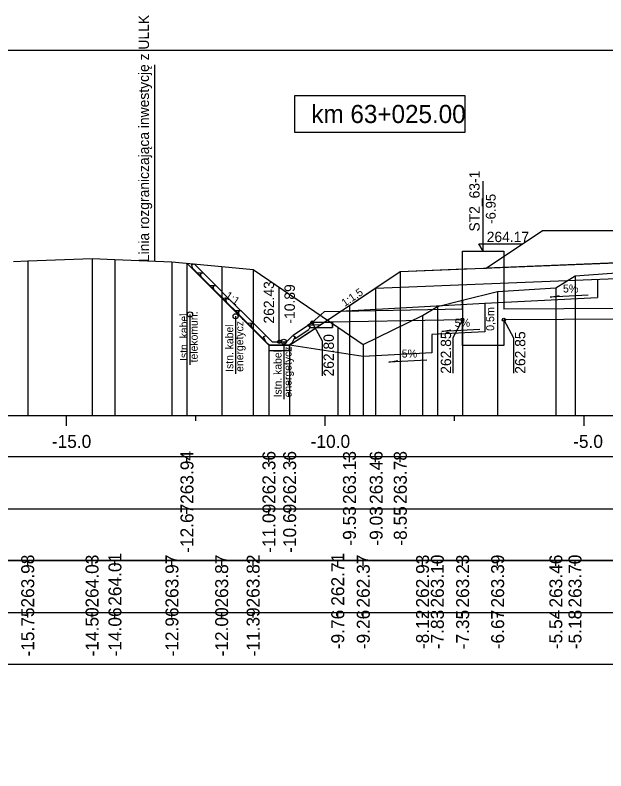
# Model space of a CAD drawing. Extents: x 6516023 to 6560129, y 5513077 to 5529206.
# Drawn here: x 6520487 to 6520498.41, y 5514499.25 to 5514513.84 of the extents above; entities that cross this region are included whole.
import ezdxf

# ---------------------------------------------------------------- set-up
doc = ezdxf.new("R2010")
doc.units = 0
for name, color, linetype in [('IR_default', 7, 'Continuous'), ('TOR_PRZEK_P-kable', 7, 'Continuous'), ('TOR_PRZEK_P-komponent', 7, 'Continuous'), ('TOR_PRZEK_P-odwodnienie', 7, 'Continuous'), ('TOR_PRZEK_P-opisy', 7, 'Continuous'), ('TOR_PRZEK_P-schodkowanie+wymiana', 7, 'Continuous'), ('TOR_PRZEK_P-tabelka istniejace', 7, 'Continuous'), ('TOR_PRZEK_P-tabelka projektowane', 7, 'Continuous'), ('TOR_PRZEK_P-teren istniejacy', 7, 'Continuous'), ('TOR_PRZEK_P-uklad odniesienia', 7, 'Continuous'), ('TOR_PRZEK_P-warstwa ochronna I', 7, 'Continuous'), ('TOR_PRZEK_P-warstwa ochronna II', 7, 'Continuous'), ('TOR_PS_T-granica PKP-projektowana', 7, 'Continuous'), ('TOR_PS_T-skarpy projektowane', 7, 'Continuous'), ('TOR_RAMKI-ramka+tabelka 1', 7, 'Continuous')]:
    doc.layers.add(name, color=color, linetype=linetype)

msp = doc.modelspace()

# ---------------------------------------------------------------- linework, layer by layer
at = {"layer": 'IR_default'}
msp.add_lwpolyline([(6520490.317, 5514509.045), (6520490.625, 5514508.738), (6520491.511, 5514507.851), (6520491.611, 5514507.752), (6520491.901, 5514507.461), (6520492.003, 5514507.461), (6520492.301, 5514507.461), (6520492.596, 5514507.658), (6520493.456, 5514508.231), (6520493.544, 5514508.29), (6520493.8, 5514508.46), (6520493.963, 5514508.569), (6520494.438, 5514508.886), (6520495.674, 5514508.935), (6520496.098, 5514508.952), (6520496.376, 5514509.138), (6520497.188, 5514509.679), (6520499.794, 5514509.679)], dxfattribs=at)
at = {"layer": 'TOR_PRZEK_P-kable'}
for p, q in [((6520490.376, 5514508.058), (6520490.376, 5514507.084)), ((6520491.257, 5514508.022), (6520491.257, 5514506.913)), ((6520492.19, 5514507.529), (6520492.19, 5514506.419))]:
    msp.add_line(p, q, dxfattribs=at)
for centre in [(6520490.376, 5514508.058), (6520491.257, 5514508.022), (6520492.19, 5514507.529)]:
    msp.add_circle(centre, 0.05, dxfattribs=at)
at = {"layer": 'TOR_PRZEK_P-komponent'}
msp.add_lwpolyline([(6520508.788, 5514508.741), (6520506.186, 5514508.636), (6520505.585, 5514508.966), (6520502.988, 5514509.07), (6520502.238, 5514509.1), (6520501.018, 5514509.149), (6520499.688, 5514509.096), (6520498.938, 5514509.066), (6520496.098, 5514508.952), (6520496.098, 5514508.952), (6520497.188, 5514509.679), (6520500.688, 5514509.679), (6520501.238, 5514509.679), (6520504.738, 5514509.679), (6520505.231, 5514509.351), (6520507.038, 5514509.351), (6520510.538, 5514509.351)], dxfattribs=at)
at = {"layer": 'TOR_PRZEK_P-odwodnienie'}
for p, q in [((6520496.038, 5514509.279), (6520496.038, 5514510.629)), ((6520496.038, 5514509.279), (6520495.955, 5514509.417)), ((6520495.955, 5514509.417), (6520496.795, 5514509.417)), ((6520490.565, 5514508.811), (6520490.413, 5514508.963)), ((6520490.622, 5514508.868), (6520490.458, 5514509.032)), ((6520490.58, 5514508.825), (6520490.565, 5514508.811)), ((6520490.809, 5514508.567), (6520490.587, 5514508.789)), ((6520490.622, 5514508.868), (6520490.611, 5514508.857)), ((6520490.866, 5514508.624), (6520490.628, 5514508.862)), ((6520490.866, 5514508.624), (6520490.855, 5514508.613)), ((6520491.11, 5514508.38), (6520490.872, 5514508.618)), ((6520490.824, 5514508.581), (6520490.809, 5514508.567)), ((6520491.053, 5514508.323), (6520490.831, 5514508.545)), ((6520492.101, 5514507.531), (6520492.101, 5514508.575)), ((6520491.067, 5514508.337), (6520491.053, 5514508.323)), ((6520491.11, 5514508.38), (6520491.099, 5514508.369)), ((6520491.354, 5514508.136), (6520491.116, 5514508.374)), ((6520491.297, 5514508.079), (6520491.075, 5514508.301)), ((6520505.488, 5514508.206), (6520496.438, 5514508.156)), ((6520491.311, 5514508.093), (6520491.297, 5514508.079)), ((6520491.541, 5514507.835), (6520491.319, 5514508.057)), ((6520491.354, 5514508.136), (6520491.343, 5514508.125)), ((6520491.598, 5514507.892), (6520491.36, 5514508.13)), ((6520492.739, 5514507.902), (6520492.969, 5514508.106)), ((6520495.638, 5514508.156), (6520492.969, 5514508.106)), ((6520491.598, 5514507.892), (6520491.587, 5514507.881)), ((6520491.842, 5514507.648), (6520491.603, 5514507.886)), ((6520495.638, 5514507.956), (6520492.739, 5514507.902)), ((6520493.126, 5514507.909), (6520492.739, 5514507.902)), ((6520505.488, 5514508.006), (6520496.438, 5514507.956)), ((6520491.555, 5514507.849), (6520491.541, 5514507.835)), ((6520491.785, 5514507.591), (6520491.563, 5514507.813)), ((6520492.366, 5514507.657), (6520492.646, 5514507.844)), ((6520492.41, 5514507.59), (6520492.671, 5514507.765)), ((6520492.894, 5514507.803), (6520492.894, 5514507.803)), ((6520492.894, 5514507.803), (6520492.894, 5514507.803)), ((6520492.894, 5514507.803), (6520492.894, 5514507.803)), ((6520492.894, 5514507.803), (6520492.894, 5514507.803)), ((6520491.799, 5514507.605), (6520491.785, 5514507.591)), ((6520491.794, 5514507.626), (6520491.841, 5514507.65)), ((6520491.842, 5514507.648), (6520491.831, 5514507.637)), ((6520491.961, 5514507.531), (6520491.841, 5514507.65)), ((6520492.241, 5514507.531), (6520492.361, 5514507.65)), ((6520492.361, 5514507.65), (6520492.409, 5514507.626)), ((6520492.366, 5514507.657), (6520492.374, 5514507.644)), ((6520492.399, 5514507.607), (6520492.41, 5514507.59)), ((6520491.911, 5514507.461), (6520492.291, 5514507.461)), ((6520491.961, 5514507.531), (6520492.241, 5514507.531))]:
    msp.add_line(p, q, dxfattribs=at)
for points in [[(6520495.638, 5514508.156), (6520495.638, 5514509.279), (6520496.438, 5514509.279), (6520496.438, 5514508.156)], [(6520490.403, 5514509.015), (6520490.458, 5514509.032)], [(6520490.403, 5514509.015), (6520490.418, 5514508.959)], [(6520490.494, 5514508.868), (6520490.628, 5514508.862)], [(6520490.573, 5514508.846), (6520490.628, 5514508.862)], [(6520490.611, 5514508.857), (6520490.573, 5514508.846)], [(6520490.573, 5514508.846), (6520490.587, 5514508.789)], [(6520490.573, 5514508.846), (6520490.58, 5514508.825)], [(6520490.738, 5514508.624), (6520490.872, 5514508.618)], [(6520490.817, 5514508.602), (6520490.872, 5514508.618)], [(6520490.855, 5514508.613), (6520490.817, 5514508.602)], [(6520490.817, 5514508.602), (6520490.831, 5514508.545)], [(6520490.817, 5514508.602), (6520490.824, 5514508.581)], [(6520490.982, 5514508.38), (6520491.116, 5514508.374)], [(6520491.061, 5514508.358), (6520491.116, 5514508.374)], [(6520491.099, 5514508.369), (6520491.061, 5514508.358)], [(6520491.061, 5514508.358), (6520491.075, 5514508.301)], [(6520491.061, 5514508.358), (6520491.067, 5514508.337)], [(6520493.456, 5514508.231), (6520493.456, 5514508.232), (6520493.456, 5514508.231), (6520493.456, 5514508.231), (6520493.456, 5514508.231), (6520493.457, 5514508.231), (6520493.456, 5514508.231), (6520493.457, 5514508.232)], [(6520495.621, 5514508.297), (6520495.621, 5514508.298), (6520495.621, 5514508.297), (6520495.621, 5514508.297), (6520495.621, 5514508.297), (6520495.622, 5514508.297), (6520495.621, 5514508.297), (6520495.622, 5514508.298)], [(6520491.226, 5514508.136), (6520491.36, 5514508.13)], [(6520491.305, 5514508.114), (6520491.36, 5514508.13)], [(6520491.343, 5514508.125), (6520491.305, 5514508.114)], [(6520491.305, 5514508.114), (6520491.319, 5514508.057)], [(6520491.305, 5514508.114), (6520491.311, 5514508.093)], [(6520491.47, 5514507.892), (6520491.603, 5514507.886)], [(6520491.549, 5514507.87), (6520491.603, 5514507.886)], [(6520491.587, 5514507.881), (6520491.549, 5514507.87)], [(6520492.739, 5514507.902), (6520492.646, 5514507.844), (6520492.696, 5514507.817), (6520492.688, 5514507.8)], [(6520492.739, 5514507.902), (6520492.926, 5514507.55), (6520492.926, 5514506.872)], [(6520493.127, 5514507.806), (6520493.126, 5514507.909)], [(6520495.638, 5514507.956), (6520495.451, 5514507.605), (6520495.451, 5514506.926)], [(6520496.438, 5514507.956), (6520496.438, 5514507.456), (6520495.638, 5514507.456), (6520495.638, 5514507.956)], [(6520496.438, 5514507.956), (6520496.625, 5514507.605), (6520496.625, 5514506.926)], [(6520491.549, 5514507.87), (6520491.563, 5514507.813)], [(6520491.549, 5514507.87), (6520491.555, 5514507.849)], [(6520492.893, 5514507.856), (6520492.646, 5514507.844)], [(6520492.696, 5514507.817), (6520492.646, 5514507.844)], [(6520492.696, 5514507.817), (6520492.671, 5514507.765)], [(6520492.688, 5514507.8), (6520492.894, 5514507.803)], [(6520492.894, 5514507.803), (6520493.127, 5514507.806)], [(6520491.831, 5514507.637), (6520491.793, 5514507.626)], [(6520491.793, 5514507.626), (6520491.799, 5514507.605)], [(6520491.841, 5514507.531), (6520491.794, 5514507.626)], [(6520492.361, 5514507.531), (6520492.409, 5514507.626)], [(6520492.374, 5514507.644), (6520492.409, 5514507.626)], [(6520492.409, 5514507.626), (6520492.399, 5514507.607)], [(6520491.911, 5514507.461), (6520491.841, 5514507.531)], [(6520491.901, 5514507.461), (6520491.901, 5514507.462), (6520491.901, 5514507.461), (6520491.901, 5514507.461), (6520491.901, 5514507.461), (6520491.902, 5514507.461), (6520491.901, 5514507.461), (6520491.902, 5514507.462)], [(6520492.301, 5514507.461), (6520491.901, 5514507.461), (6520491.901, 5514507.361), (6520492.301, 5514507.361), (6520492.301, 5514507.461)], [(6520492.291, 5514507.461), (6520492.361, 5514507.531)], [(6520492.301, 5514507.461), (6520492.301, 5514507.462), (6520492.301, 5514507.461), (6520492.301, 5514507.461), (6520492.301, 5514507.461), (6520492.302, 5514507.461), (6520492.301, 5514507.461), (6520492.302, 5514507.462)], [(6520494.066, 5514507.527), (6520494.066, 5514507.528), (6520494.066, 5514507.527), (6520494.066, 5514507.527), (6520494.066, 5514507.527), (6520494.067, 5514507.527), (6520494.066, 5514507.527), (6520494.067, 5514507.528)], [(6520494.466, 5514507.527), (6520494.466, 5514507.528), (6520494.466, 5514507.527), (6520494.466, 5514507.527), (6520494.466, 5514507.527), (6520494.467, 5514507.527), (6520494.466, 5514507.527), (6520494.467, 5514507.528)]]:
    msp.add_lwpolyline(points, dxfattribs=at)
msp.add_lwpolyline([(6520492.696, 5514507.817), (6520492.646, 5514507.844), (6520492.739, 5514507.902), (6520493.126, 5514507.909), (6520493.127, 5514507.806), (6520492.688, 5514507.8)], close=True, dxfattribs=at)
for centre, radius in [((6520492.739, 5514507.902), 0.03), ((6520495.638, 5514507.956), 0.03), ((6520496.438, 5514507.956), 0.03), ((6520492.101, 5514507.531), 0.035)]:
    msp.add_circle(centre, radius, dxfattribs=at)
at = {"layer": 'TOR_PRZEK_P-schodkowanie+wymiana'}
for p, q in [((6520498.245, 5514508.732), (6520498.245, 5514508.383)), ((6520498.245, 5514508.375), (6520496.069, 5514508.266)), ((6520496.069, 5514508.266), (6520493.277, 5514508.112)), ((6520496.069, 5514508.266), (6520496.069, 5514507.723)), ((6520496.069, 5514507.723), (6520495.047, 5514507.672)), ((6520495.047, 5514507.672), (6520495.047, 5514507.313))]:
    msp.add_line(p, q, dxfattribs=at)
msp.add_lwpolyline([(6520495.047, 5514507.313), (6520493.723, 5514507.246), (6520492.301, 5514507.461)], dxfattribs=at)
at = {"layer": 'TOR_PRZEK_P-tabelka istniejace'}
for p, q in [((6520487.241, 5514503.206), (6520487.241, 5514503.306)), ((6520488.484, 5514503.206), (6520488.484, 5514503.306)), ((6520488.926, 5514503.206), (6520488.926, 5514503.306)), ((6520490.027, 5514503.206), (6520490.027, 5514503.306)), ((6520490.988, 5514503.206), (6520490.988, 5514503.306)), ((6520491.595, 5514503.206), (6520491.595, 5514503.306)), ((6520493.23, 5514503.206), (6520493.23, 5514503.306)), ((6520493.723, 5514503.206), (6520493.723, 5514503.306)), ((6520494.868, 5514503.206), (6520494.868, 5514503.306)), ((6520495.154, 5514503.206), (6520495.154, 5514503.306)), ((6520495.642, 5514503.206), (6520495.642, 5514503.306)), ((6520496.318, 5514503.206), (6520496.318, 5514503.306)), ((6520497.443, 5514503.206), (6520497.443, 5514503.306)), ((6520497.813, 5514503.206), (6520497.813, 5514503.306)), ((6520452.163, 5514502.306), (6520545.963, 5514502.306)), ((6520487.241, 5514502.206), (6520487.241, 5514502.306)), ((6520488.484, 5514502.206), (6520488.484, 5514502.306)), ((6520488.926, 5514502.206), (6520488.926, 5514502.306)), ((6520490.027, 5514502.206), (6520490.027, 5514502.306)), ((6520490.988, 5514502.206), (6520490.988, 5514502.306)), ((6520491.595, 5514502.206), (6520491.595, 5514502.306)), ((6520493.23, 5514502.206), (6520493.23, 5514502.306)), ((6520493.723, 5514502.206), (6520493.723, 5514502.306)), ((6520494.868, 5514502.206), (6520494.868, 5514502.306)), ((6520495.154, 5514502.206), (6520495.154, 5514502.306)), ((6520495.642, 5514502.206), (6520495.642, 5514502.306)), ((6520496.318, 5514502.206), (6520496.318, 5514502.306)), ((6520497.443, 5514502.206), (6520497.443, 5514502.306)), ((6520497.813, 5514502.206), (6520497.813, 5514502.306))]:
    msp.add_line(p, q, dxfattribs=at)
for points in [[(6520487.241, 5514509.09), (6520487.241, 5514506.306), (6520487.241, 5514506.176), (6520487.241, 5514506.106)], [(6520488.484, 5514509.136), (6520488.484, 5514506.306), (6520488.484, 5514506.176), (6520488.484, 5514506.106)], [(6520488.926, 5514509.117), (6520488.926, 5514506.306), (6520488.926, 5514506.176), (6520488.926, 5514506.106)], [(6520490.027, 5514509.073), (6520490.027, 5514506.306), (6520490.027, 5514506.176), (6520490.027, 5514506.106)], [(6520490.988, 5514508.981), (6520490.988, 5514506.306), (6520490.988, 5514506.176), (6520490.988, 5514506.106)], [(6520491.595, 5514508.923), (6520491.595, 5514506.306), (6520491.595, 5514506.176), (6520491.595, 5514506.106)], [(6520497.813, 5514508.804), (6520497.813, 5514506.306), (6520497.813, 5514506.176), (6520497.813, 5514506.106)], [(6520496.318, 5514508.497), (6520496.318, 5514506.306), (6520496.318, 5514506.176), (6520496.318, 5514506.106)], [(6520497.443, 5514508.571), (6520497.443, 5514506.306), (6520497.443, 5514506.176), (6520497.443, 5514506.106)], [(6520495.642, 5514508.334), (6520495.642, 5514506.306), (6520495.642, 5514506.176), (6520495.642, 5514506.106)], [(6520495.154, 5514508.211), (6520495.154, 5514506.306), (6520495.154, 5514506.176), (6520495.154, 5514506.106)], [(6520494.868, 5514508.035), (6520494.868, 5514506.306), (6520494.868, 5514506.176), (6520494.868, 5514506.106)], [(6520493.23, 5514507.812), (6520493.23, 5514506.306), (6520493.23, 5514506.176), (6520493.23, 5514506.106)], [(6520493.723, 5514507.48), (6520493.723, 5514506.306), (6520493.723, 5514506.176), (6520493.723, 5514506.106)]]:
    msp.add_lwpolyline(points, dxfattribs=at)
msp.add_lwpolyline([(6520452.163, 5514503.306), (6520452.163, 5514501.306), (6520545.963, 5514501.306), (6520545.963, 5514503.306)], close=True, dxfattribs=at)
at = {"layer": 'TOR_PRZEK_P-tabelka projektowane'}
for p, q in [((6520490.317, 5514505.206), (6520490.317, 5514505.306)), ((6520491.901, 5514505.206), (6520491.901, 5514505.306)), ((6520492.301, 5514505.206), (6520492.301, 5514505.306)), ((6520493.456, 5514505.206), (6520493.456, 5514505.306)), ((6520493.959, 5514505.206), (6520493.959, 5514505.306)), ((6520494.438, 5514505.206), (6520494.438, 5514505.306)), ((6520452.163, 5514504.306), (6520545.963, 5514504.306)), ((6520490.317, 5514504.206), (6520490.317, 5514504.306)), ((6520491.901, 5514504.206), (6520491.901, 5514504.306)), ((6520492.301, 5514504.206), (6520492.301, 5514504.306)), ((6520493.456, 5514504.206), (6520493.456, 5514504.306)), ((6520493.959, 5514504.206), (6520493.959, 5514504.306)), ((6520494.438, 5514504.206), (6520494.438, 5514504.306))]:
    msp.add_line(p, q, dxfattribs=at)
for points in [[(6520490.317, 5514509.045), (6520490.317, 5514506.306), (6520490.317, 5514506.176), (6520490.317, 5514506.106)], [(6520494.438, 5514508.886), (6520494.438, 5514506.306), (6520494.438, 5514506.176), (6520494.438, 5514506.106)], [(6520493.959, 5514508.567), (6520493.959, 5514506.306), (6520493.959, 5514506.176), (6520493.959, 5514506.106)], [(6520493.456, 5514508.231), (6520493.456, 5514506.306), (6520493.456, 5514506.176), (6520493.456, 5514506.106)], [(6520491.901, 5514507.461), (6520491.901, 5514506.306), (6520491.901, 5514506.176), (6520491.901, 5514506.106)], [(6520492.301, 5514507.461), (6520492.301, 5514506.306), (6520492.301, 5514506.176), (6520492.301, 5514506.106)]]:
    msp.add_lwpolyline(points, dxfattribs=at)
msp.add_lwpolyline([(6520452.163, 5514505.306), (6520452.163, 5514503.306), (6520545.963, 5514503.306), (6520545.963, 5514505.306)], close=True, dxfattribs=at)
at = {"layer": 'TOR_PRZEK_P-teren istniejacy'}
msp.add_lwpolyline([(6520486.969, 5514509.078), (6520487.241, 5514509.09), (6520488.484, 5514509.136), (6520488.926, 5514509.117), (6520490.027, 5514509.073), (6520490.988, 5514508.981), (6520491.595, 5514508.923), (6520493.23, 5514507.812), (6520493.723, 5514507.48), (6520494.868, 5514508.035), (6520495.154, 5514508.211), (6520495.642, 5514508.334), (6520496.318, 5514508.497), (6520497.443, 5514508.571), (6520497.813, 5514508.804), (6520500.469, 5514508.996), (6520507.827, 5514509.225)], dxfattribs=at)
at = {"layer": 'TOR_PRZEK_P-uklad odniesienia'}
for p, q in [((6520455.963, 5514506.106), (6520545.963, 5514506.106)), ((6520487.988, 5514505.906), (6520487.988, 5514506.106)), ((6520490.488, 5514506.006), (6520490.488, 5514506.106)), ((6520492.988, 5514505.906), (6520492.988, 5514506.106)), ((6520495.488, 5514506.006), (6520495.488, 5514506.106)), ((6520497.988, 5514505.906), (6520497.988, 5514506.106))]:
    msp.add_line(p, q, dxfattribs=at)
msp.add_lwpolyline([(6520495.693, 5514512.277), (6520492.393, 5514512.277), (6520492.393, 5514511.577), (6520495.693, 5514511.577)], close=True, dxfattribs=at)
at = {"layer": 'TOR_PRZEK_P-warstwa ochronna I'}
msp.add_lwpolyline([(6520493.959, 5514508.567), (6520498.938, 5514508.766), (6520501.018, 5514508.849), (6520505.586, 5514508.666)], dxfattribs=at)
at = {"layer": 'TOR_PRZEK_P-warstwa ochronna II'}
msp.add_lwpolyline([(6520490.317, 5514509.045), (6520491.901, 5514507.461), (6520492.301, 5514507.461), (6520493.456, 5514508.231), (6520494.438, 5514508.886), (6520498.938, 5514509.066), (6520499.688, 5514509.096), (6520501.018, 5514509.149), (6520502.238, 5514509.1), (6520502.988, 5514509.07), (6520505.585, 5514508.966), (6520506.186, 5514508.636), (6520508.788, 5514508.741), (6520509.538, 5514508.771), (6520510.788, 5514508.821), (6520511.538, 5514508.821), (6520512.788, 5514508.771), (6520513.538, 5514508.741), (6520517.538, 5514508.581), (6520519.42, 5514507.388), (6520519.82, 5514507.388), (6520521.058, 5514508.213)], dxfattribs=at)
at = {"layer": 'TOR_PS_T-granica PKP-projektowana'}
msp.add_line((6520489.698, 5514509.086), (6520489.698, 5514512.873), dxfattribs=at)
at = {"layer": 'TOR_PS_T-skarpy projektowane'}
for points in [[(6520498.069, 5514508.428), (6520497.333, 5514508.389), (6520497.506, 5514508.42)], [(6520495.976, 5514507.768), (6520495.241, 5514507.728), (6520495.414, 5514507.759)], [(6520494.953, 5514507.174), (6520494.218, 5514507.134), (6520494.391, 5514507.165)]]:
    msp.add_lwpolyline(points, dxfattribs=at)
at = {"layer": 'TOR_RAMKI-ramka+tabelka 1'}
msp.add_lwpolyline([(6520449.513, 5514513.156), (6520697.013, 5514513.156), (6520697.013, 5514484.656), (6520449.513, 5514484.656)], close=True, dxfattribs=at)

# ---------------------------------------------------------------- texts
at = {"layer": 'TOR_PRZEK_P-kable'}
for s, height, p in [('Istn. kabel', 0.14999, (6520490.331, 5514507.16)), ('telekomun.', 0.15, (6520490.525, 5514507.132)), ('energetycz.', 0.14999, (6520491.406, 5514506.949)), ('Istn. kabel', 0.14999, (6520491.212, 5514506.949)), ('energetycz.', 0.14999, (6520492.339, 5514506.456)), ('Istn. kabel', 0.14999, (6520492.145, 5514506.456))]:
    msp.add_text(s, height=height, rotation=90.0511, dxfattribs=at).set_placement(p)
at = {"layer": 'TOR_PRZEK_P-odwodnienie'}
for s, height, p in [('ST2_63-1', 0.2, (6520495.971, 5514509.658)), ('-6.95', 0.19, (6520496.281, 5514509.806)), ('262.43', 0.2, (6520492.001, 5514507.881)), ('-10.89', 0.2, (6520492.401, 5514507.881)), ('262.80', 0.2, (6520493.155, 5514506.859)), ('262.85', 0.2, (6520495.419, 5514506.912)), ('262.85', 0.2, (6520496.854, 5514506.912))]:
    msp.add_text(s, height=height, rotation=90, dxfattribs=at).set_placement(p)
msp.add_text('264.17', height=0.2, dxfattribs=at).set_placement((6520496.108, 5514509.454))
at = {"layer": 'TOR_PRZEK_P-opisy'}
for s, rotation, p in [('1:1', 325.9299, (6520491.04, 5514508.387)), ('1:1,5', 34.0701, (6520493.365, 5514508.201))]:
    msp.add_text(s, height=0.15, rotation=rotation, dxfattribs=at).set_placement(p)
at = {"layer": 'TOR_PRZEK_P-schodkowanie+wymiana'}
msp.add_text('0,5m', height=0.1545, rotation=90, dxfattribs=at).set_placement((6520496.252, 5514507.739))
at = {"layer": 'TOR_PRZEK_P-tabelka istniejace'}
for s, p in [('263.98', (6520487.366, 5514502.398)), ('264.03', (6520488.609, 5514502.398)), ('264.01', (6520489.051, 5514502.433)), ('263.97', (6520490.152, 5514502.398)), ('263.87', (6520491.113, 5514502.398)), ('263.82', (6520491.72, 5514502.4)), ('262.71', (6520493.355, 5514502.433)), ('262.37', (6520493.848, 5514502.398)), ('262.93', (6520494.993, 5514502.398)), ('263.10', (6520495.279, 5514502.398)), ('263.23', (6520495.767, 5514502.398)), ('263.39', (6520496.443, 5514502.398)), ('263.46', (6520497.568, 5514502.398)), ('263.70', (6520497.938, 5514502.398)), ('-15.75', (6520487.366, 5514501.453)), ('-14.50', (6520488.609, 5514501.455)), ('-14.06', (6520489.051, 5514501.454)), ('-12.96', (6520490.152, 5514501.454)), ('-12.00', (6520491.113, 5514501.455)), ('-11.39', (6520491.72, 5514501.455)), ('-9.76', (6520493.355, 5514501.594)), ('-9.26', (6520493.848, 5514501.594)), ('-8.12', (6520494.993, 5514501.596)), ('-7.83', (6520495.279, 5514501.594)), ('-7.35', (6520495.767, 5514501.593)), ('-6.67', (6520496.443, 5514501.594)), ('-5.54', (6520497.568, 5514501.595)), ('-5.18', (6520497.938, 5514501.594))]:
    msp.add_text(s, height=0.25, rotation=90, dxfattribs=at).set_placement(p)
at = {"layer": 'TOR_PRZEK_P-tabelka projektowane'}
for s, p in [('263.94', (6520490.442, 5514504.399)), ('262.36', (6520492.026, 5514504.398)), ('262.36', (6520492.426, 5514504.398)), ('263.13', (6520493.581, 5514504.398)), ('263.46', (6520494.097, 5514504.398)), ('263.78', (6520494.563, 5514504.398)), ('-12.67', (6520490.442, 5514503.455)), ('-11.09', (6520492.026, 5514503.455)), ('-10.69', (6520492.426, 5514503.455)), ('-9.53', (6520493.581, 5514503.594)), ('-9.03', (6520494.097, 5514503.594)), ('-8.55', (6520494.563, 5514503.593))]:
    msp.add_text(s, height=0.25, rotation=90, dxfattribs=at).set_placement(p)
at = {"layer": 'TOR_PRZEK_P-uklad odniesienia'}
for s, height, p in [('km 63+025.00', 0.35, (6520492.721, 5514511.752)), ('-15.0', 0.25, (6520487.707, 5514505.481)), ('-10.0', 0.25, (6520492.707, 5514505.481)), ('-5.0', 0.25, (6520497.777, 5514505.481))]:
    msp.add_text(s, height=height, dxfattribs=at).set_placement(p)
at = {"layer": 'TOR_PS_T-granica PKP-projektowana'}
msp.add_text('Linia rozgraniczająca inwestycję z ULLK', height=0.2, rotation=90.0511, dxfattribs=at).set_placement((6520489.587, 5514509.067))
at = {"layer": 'TOR_PS_T-skarpy projektowane'}
for p in [(6520497.58, 5514508.48), (6520495.488, 5514507.819), (6520494.465, 5514507.225)]:
    msp.add_text('5%', height=0.1545, dxfattribs=at).set_placement(p)

doc.saveas('drawing.dxf')
